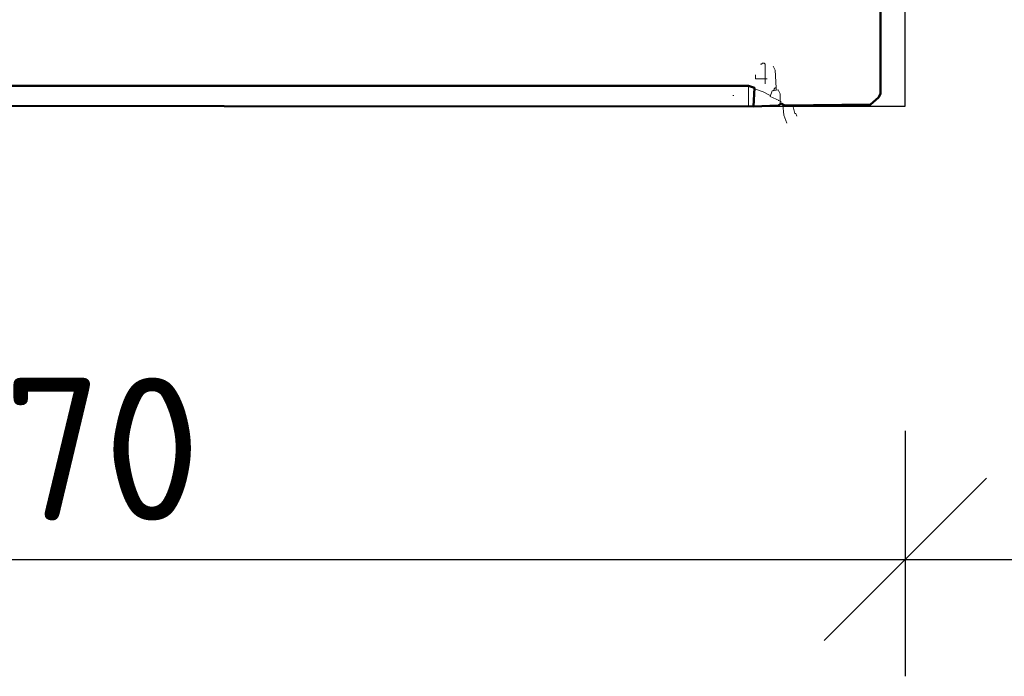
# Model space of a CAD drawing. Header units: millimetres. Extents: x -118752 to 407724, y -73278 to 155058.
# Tile 257 of 274: x 222164 to 222923, y 63394 to 63900. Entities that reach past the tile are written whole.
import ezdxf

# ---------------------------------------------------------------- set-up
doc = ezdxf.new("R2010")
doc.units = ezdxf.units.MM
doc.header["$LTSCALE"] = 10
for name, color, linetype, lineweight in [('CKKOTY', 3, 'Continuous', 25), ('pohledy', 7, 'Continuous', 25), ('V-objekty', 130, 'Continuous', 50)]:
    doc.layers.add(name, color=color, linetype=linetype, lineweight=lineweight)
doc.styles.get("Standard").update_dxf_attribs({"font": 'isocpeur.ttf'})
doc.dimstyles.new('CADKON', dxfattribs={"dimscale": 50, "dimtxt": 2.2, "dimasz": 2.5, "dimexe": 1.8, "dimexo": 5, "dimgap": 0.6, "dimtad": 1, "dimrnd": 1, "dimtxsty": 'Standard', "dimblk1": 'OBLIQUE', "dimblk2": 'OBLIQUE', "dimsah": 1, "dimcen": 2.5, "dimadec": 1, "dimazin": 2, "dimtfac": 1, "dimtdec": 4, "dimtix": 1, "dimtmove": 2, "dimatfit": 3, "dimldrblk": 'OPEN30', "dimfxl": 5, "dimfxlon": 1, "dimtolj": 1, "dimarcsym": 0})

# ---------------------------------------------------------------- blocks, each defined once
blk = doc.blocks.new('DWG-RYYQ14-20T_top')
at = {"layer": 'V-objekty'}
for points in [[(4.296574, 5.389722, 0), (5.898287, 5.389722, 0), (5.904711, 5.38758, 0), (5.90364, 5.367238, 0), (4.174518, 5.368308, 0)], [(5.90364, 5.367238, 0), (5.930407, 5.368308, 0), (5.933619, 5.37045, 0), (5.937901, 5.368308, 0), (6.031049, 5.369379, 0), (6.039615, 5.376874, 0), (6.041756, 5.381156, 0), (6.042827, 6.421842, 0), (6.038544, 6.422912, 0), (6.041756, 6.423983, 0), (6.040685, 6.522484, 0), (6.031049, 6.531049, 0), (5.932548, 6.531049, 0), (5.933619, 6.529979, 0), (5.933619, 6.531049, 0)]]:
    blk.add_polyline3d(points, dxfattribs=at)
at = {"layer": 'V-objekty', "color": 2, "lineweight": 13}
for points in [[(5.916488, 5.397216, 0), (5.916488, 5.413276, 0), (5.915418, 5.414347, 0), (5.913276, 5.414347, 0), (5.912206, 5.413276, 0), (5.911135, 5.413276, 0)], [(5.916488, 5.397216, 0), (5.905782, 5.397216, 0), (5.905782, 5.401499, 0)], [(5.928266, 5.38758, 0), (5.927195, 5.406852, 0), (5.925054, 5.411135, 0)], [(5.916488, 5.397216, 0), (5.91863, 5.397216, 0)], [(5.916488, 5.397216, 0), (5.916488, 5.391863, 0)], [(5.898287, 5.367238, 0), (5.898287, 5.388651, 0)], [(5.921842, 5.379015, 0), (5.914347, 5.383298, 0), (5.904711, 5.38651, 0)], [(5.932548, 5.37045, 0), (5.932548, 5.381156, 0), (5.930407, 5.385439, 0), (5.923983, 5.384368, 0), (5.921842, 5.377944, 0), (5.931478, 5.373662, 0), (5.930407, 5.373662, 0)], [(5.926124, 5.385439, 0), (5.925054, 5.384368, 0)], [(5.926124, 5.385439, 0), (5.926124, 5.38651, 0), (5.927195, 5.38758, 0), (5.928266, 5.38758, 0), (5.928266, 5.385439, 0)], [(5.881156, 5.379015, 0), (5.882227, 5.379015, 0)], [(5.932548, 5.372591, 0), (5.933619, 5.372591, 0)], [(5.93576, 5.369379, 0), (5.936831, 5.357602, 0), (5.940043, 5.349036, 0)], [(5.946467, 5.368308, 0), (5.948608, 5.359743, 0), (5.949679, 5.359743, 0), (5.950749, 5.356531, 0)]]:
    blk.add_polyline3d(points, dxfattribs=at)
blk = doc.blocks.new('_OBLIQUE')
at = {"color": 0, "linetype": 'ByBlock'}
blk.add_line((-0.5, -0.5), (0.5, 0.5), dxfattribs=at)
blk = doc.blocks.new('*D9270')
at = {"layer": 'CKKOTY', "color": 0, "lineweight": -2}
for p, q in [((221476.57, 63583.16), (221476.57, 63394.04)), ((222846.57, 63583.16), (222846.57, 63394.04)), ((221476.57, 63484.04), (222846.57, 63484.04))]:
    blk.add_line(p, q, dxfattribs=at)
at = {"layer": 'Defpoints', "color": 0}
for p in [(221476.57, 63833.16), (222846.57, 63833.16), (222846.57, 63484.04)]:
    blk.add_point(p, dxfattribs=at)
at = {"layer": 'CKKOTY', "color": 0, "lineweight": -2, "xscale": 125, "yscale": 125, "zscale": 125, "rotation": 180}
blk.add_blockref('_OBLIQUE', (221476.57, 63484.04), dxfattribs=at)
at = {"layer": 'CKKOTY', "color": 0, "lineweight": -2, "xscale": 125, "yscale": 125, "zscale": 125}
blk.add_blockref('_OBLIQUE', (222846.57, 63484.04), dxfattribs=at)
at = {"layer": 'CKKOTY', "color": 0, "insert": (222161.57, 63569.04), "char_height": 110, "attachment_point": 5}
blk.add_mtext('\\A1;1370', dxfattribs=at)
blk = doc.blocks.new('_Open30')
at = {"color": 0, "lineweight": -2}
for p, q in [((-1, 0.2679), (0, 0)), ((0, 0), (-1, -0.2679)), ((0, 0), (-1, 0))]:
    blk.add_line(p, q, dxfattribs=at)
blk = doc.blocks.new('*D9271')
at = {"layer": 'CKKOTY', "color": 0, "lineweight": -2}
for p, q in [((222846.57, 63583.16), (222846.57, 63394.04)), ((223846.57, 63540.41), (223846.57, 63394.04)), ((222846.57, 63484.04), (223846.57, 63484.04))]:
    blk.add_line(p, q, dxfattribs=at)
at = {"layer": 'Defpoints', "color": 0}
for p in [(222846.57, 63833.16), (223846.57, 63790.41), (223846.57, 63484.04)]:
    blk.add_point(p, dxfattribs=at)
at = {"layer": 'CKKOTY', "color": 0, "lineweight": -2, "xscale": 125, "yscale": 125, "zscale": 125, "rotation": 180}
blk.add_blockref('_OBLIQUE', (222846.57, 63484.04), dxfattribs=at)
at = {"layer": 'CKKOTY', "color": 0, "lineweight": -2, "xscale": 125, "yscale": 125, "zscale": 125}
blk.add_blockref('_OBLIQUE', (223846.57, 63484.04), dxfattribs=at)
at = {"layer": 'CKKOTY', "color": 0, "insert": (223346.57, 63569.04), "char_height": 110, "attachment_point": 5}
blk.add_mtext('\\A1;1000', dxfattribs=at)

msp = doc.modelspace()

# ---------------------------------------------------------------- linework, layer by layer
at = {"layer": 'pohledy'}
msp.add_lwpolyline([(222846.573, 64658.162), (221476.573, 64658.162), (221476.573, 63833.162), (222846.573, 63833.162)], close=True, dxfattribs=at)

# ---------------------------------------------------------------- block references
at = {"layer": 'V-objekty', "xscale": 707.8773075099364, "yscale": 707.8773075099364, "zscale": 707.8773075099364}
msp.add_blockref('DWG-RYYQ14-20T_top', (218550.565, 60033.465), dxfattribs=at)

# ---------------------------------------------------------------- dimensions: what is measured, and where the dimension line sits
at = {"layer": 'CKKOTY'}
dim = msp.add_linear_dim(base=(222846.573, 63484.039), p1=(221476.573, 63833.162), p2=(222846.573, 63833.162), dimstyle='CADKON', dxfattribs=at)
dim.commit()
dim.dimension.update_dxf_attribs({"geometry": '*D9270', "text_midpoint": (222161.573, 63569.039)})
dim = msp.add_linear_dim(base=(223846.573, 63484.039), p1=(222846.573, 63833.162), p2=(223846.573, 63790.412), dimstyle='CADKON', override={"dimtmove": 2}, dxfattribs=at)
dim.commit()
dim.dimension.update_dxf_attribs({"geometry": '*D9271', "text_midpoint": (223346.573, 63569.039)})

doc.saveas('drawing.dxf')
